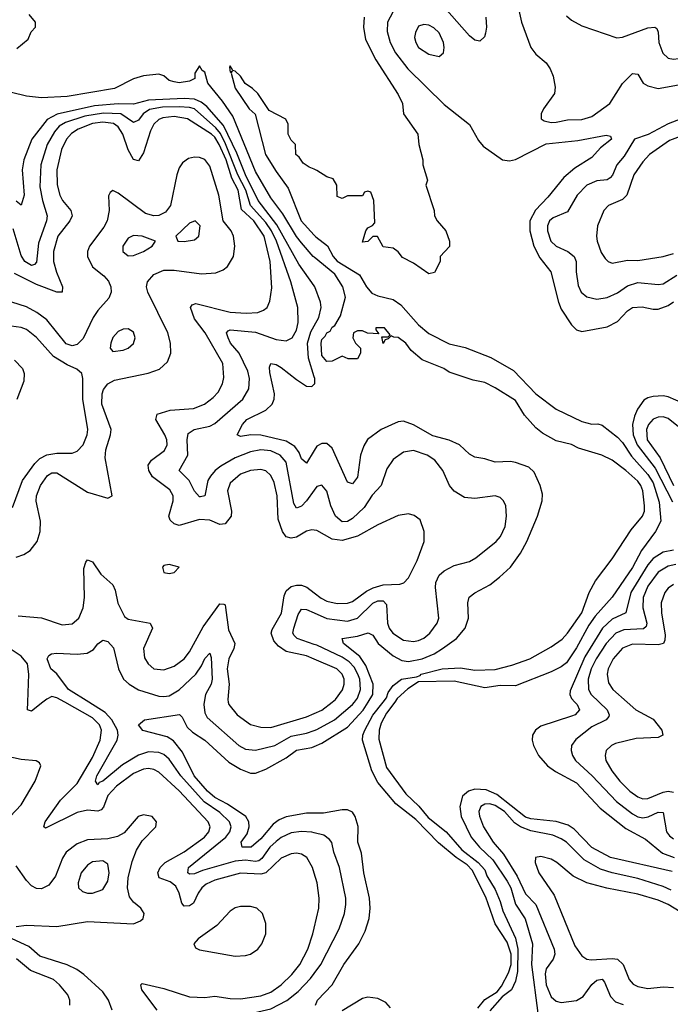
# Model space of a CAD drawing. Header units: inches. Extents: x 1843162 to 1959474, y 907081 to 1016326.
# Tile 410 of 656: x 1908844 to 1911398, y 958813 to 962680. Entities that reach past the tile are written whole.
import ezdxf

# ---------------------------------------------------------------- set-up
doc = ezdxf.new("R2010")
doc.units = ezdxf.units.IN
doc.header["$MEASUREMENT"] = 0
for name, color, linetype in [('B9905', 7, 'Continuous'), ('B9906', 7, 'Continuous'), ('B9915', 7, 'Continuous'), ('B9916', 7, 'Continuous')]:
    doc.layers.add(name, color=color, linetype=linetype)

msp = doc.modelspace()

# ---------------------------------------------------------------- linework, layer by layer
at = {"layer": 'B9905', "color": 5}
for points, elevation in [([(1908935.1, 960000), (1908890, 959964.5), (1908875.1, 959970), (1908876.2, 960000)], 480), ([(1910000, 959328.3), (1909993.2, 959350), (1909970.6, 959390), (1909950, 959402.4), (1909930, 959406), (1909910, 959403.6), (1909870, 959387.6), (1909810, 959329.7), (1909790, 959324.6), (1909710, 959328.6), (1909610, 959301.2), (1909575.6, 959284.4), (1909558.7, 959270), (1909544.2, 959250), (1909526.6, 959210), (1909510, 959199.4), (1909490, 959198.9), (1909480.9, 959210), (1909469.6, 959250), (1909456.6, 959276.6), (1909434, 959294), (1909391.4, 959310), (1909386, 959330), (1909395.5, 959350), (1909415.2, 959370), (1909490, 959412.1), (1909569.4, 959470), (1909586.4, 959490), (1909592.1, 959510), (1909584.3, 959530), (1909470, 959651.3), (1909390, 959724.5), (1909370, 959735.1), (1909350, 959738.7), (1909330, 959736.1), (1909290, 959719.6), (1909223.2, 959670), (1909190, 959632.6), (1909172.5, 959587.5), (1909163.6, 959576.4), (1909150, 959571), (1909110, 959575.6), (1909070, 959566.9), (1908944.9, 959504.9), (1908938.7, 959510), (1908944.4, 959530), (1909004.6, 959615.4), (1909070, 959680.1), (1909130, 959782.7), (1909160.1, 959850), (1909164.4, 959890), (1909156.5, 959910), (1909130, 959938.5), (1909020.6, 960000)], 480), ([(1910000, 959486.9), (1909990, 959489.5), (1909950, 959492.2), (1909910, 959486.4), (1909870, 959467.5), (1909850, 959452), (1909825.9, 959430), (1909794.7, 959385.3), (1909783.1, 959376.9), (1909770, 959373.5), (1909730, 959378.7), (1909690, 959375.7), (1909561.6, 959338.4), (1909530, 959325), (1909510, 959324.3), (1909503.4, 959330), (1909506.5, 959350), (1909653.6, 959470), (1909668.4, 959490), (1909673.8, 959510), (1909667.6, 959530), (1909630, 959566.5), (1909567.8, 959607.8), (1909475.8, 959710), (1909430, 959776), (1909410, 959793.5), (1909390, 959801.9), (1909350, 959804.9), (1909310, 959790.9), (1909247, 959753), (1909170, 959689.5), (1909156, 959684), (1909150, 959675.3), (1909141.7, 959690), (1909147, 959710), (1909226.2, 959850), (1909230.2, 959870), (1909227.5, 959890), (1909205.1, 959930), (1909179.6, 959959.6), (1909115.4, 960000)], 460), ([(1909568, 960000), (1909566.2, 959990), (1909570, 959958), (1909579.4, 959939.4), (1909704.3, 959830), (1909730, 959814.6), (1909770, 959811.4), (1909846, 959830), (1909910, 959865.5), (1909970, 959877.8), (1910000, 959888.2)], 460), ([(1909662.6, 960000), (1909664.8, 959990), (1909698, 959950), (1909750, 959911.7), (1909790, 959900.8), (1909830, 959900.7), (1909970, 959941.6), (1910000, 959954.8)], 480), ([(1910000, 959563.8), (1909970, 959564.1), (1909890, 959549.9), (1909862.2, 959537.8), (1909839, 959521), (1909790, 959463), (1909753, 959430), (1909716.9, 959430), (1909713.4, 959450), (1909736.9, 959483.1), (1909744.9, 959510), (1909743.5, 959530), (1909731.6, 959550), (1909659, 959599), (1909610, 959625.1), (1909580.8, 959650), (1909528.6, 959710), (1909483.2, 959803.2), (1909448.1, 959848.1), (1909423.1, 959863.1), (1909327.7, 959887.7), (1909309.7, 959910.3), (1909333.2, 959930), (1909470.8, 959950.8), (1909481, 959941), (1909501.2, 959901.2), (1909521.6, 959881.6), (1909570.7, 959850), (1909664.6, 959764.6), (1909710, 959735.9), (1909750, 959720.5), (1909770, 959721.3), (1909810, 959735.9), (1909890, 959781.1), (1909930, 959811.3), (1909990, 959822), (1910000, 959826)], 440), ([(1908806.7, 959550), (1908850, 959597), (1908905, 959690), (1908926.6, 959750), (1908921.3, 959761.3), (1908909, 959769), (1908850, 959774), (1908790, 959788.1)], 520), ([(1908830, 959119.3), (1908870, 959123.3), (1908990, 959119.2), (1909110, 959138.6), (1909290, 959129.4), (1909318.6, 959141.4), (1909328.4, 959150), (1909332.1, 959170), (1909319.3, 959190), (1909290, 959214.2), (1909275.2, 959235.2), (1909266.7, 959270), (1909269.6, 959310), (1909285.5, 959374.5), (1909302.1, 959417.9), (1909325.1, 959454.9), (1909378.5, 959510), (1909380.8, 959530), (1909364.2, 959550), (1909330, 959557.7), (1909308.5, 959550), (1909253.5, 959486.5), (1909228.4, 959471.6), (1909190, 959462.5), (1909110, 959458.9), (1909070, 959442.7), (1909026, 959410), (1909012.4, 959387.6), (1908984.3, 959315.7), (1908958.5, 959281.5), (1908930, 959267.2), (1908910, 959268.1), (1908890, 959278.4), (1908870, 959299.6), (1908830, 959357.2)], 520), ([(1909384, 958790), (1909323.2, 958870), (1909318.9, 958890), (1909324.9, 958895.1), (1909410, 958875.7), (1909510, 958841.9), (1909570, 958839.5), (1909610, 958845.7), (1909670, 958835.3), (1909710, 958834.2), (1909790, 958846.6), (1909830, 958860.8), (1909870.4, 958889.6), (1909911.6, 958930), (1909943.4, 958970), (1909974.6, 959030), (1909994.9, 959090), (1910000, 959112.3)], 480), ([(1909206.6, 958790), (1909192.1, 958830), (1909170, 958862.2), (1909096, 958930), (1909068.5, 958950), (1909030, 958968.2), (1908922.5, 959002.5), (1908880.1, 959040.1), (1908814.2, 959070)], 520), ([(1909040.4, 958810), (1909041, 958830), (1909033.1, 958850), (1908999.8, 958890), (1908976.5, 958910), (1908885.9, 958945.9), (1908831.4, 958991.4)], 540), ([(1910000, 958720.1), (1909990, 958719.9), (1909950, 958713.6), (1909870.1, 958689.9), (1909825.5, 958685.5), (1909732.7, 958690), (1909654.5, 958710), (1909653.6, 958713.6), (1909651.6, 958730), (1909678.4, 958750), (1909722.6, 958770), (1909830, 958795.4), (1909892, 958828), (1909936.5, 958863.5), (1909985.8, 958914.2), (1910000, 958933.9)], 460)]:
    msp.add_lwpolyline(points, dxfattribs=dict(at, elevation=elevation))
for points, elevation in [([(1909170, 959376.8), (1909130, 959372), (1909110, 959359.3), (1909085.7, 959330), (1909073.2, 959290), (1909074.9, 959270), (1909090, 959256), (1909110.2, 959250.2), (1909130, 959250.2), (1909170, 959263.5), (1909190, 959296.3), (1909195, 959330), (1909190, 959362.9)], 540), ([(1909750, 959197.2), (1909710, 959196.6), (1909690, 959191.5), (1909670, 959179.5), (1909617.6, 959122.4), (1909544, 959070), (1909527, 959050), (1909534.4, 959034.4), (1909550, 959026.8), (1909690, 959001.9), (1909730, 959004.2), (1909750, 959010.2), (1909778.4, 959030), (1909794.6, 959050), (1909810.6, 959090), (1909810.5, 959130.5), (1909797.2, 959170), (1909774.3, 959190)], 520)]:
    msp.add_lwpolyline(points, close=True, dxfattribs=dict(at, elevation=elevation))
at = {"layer": 'B9906', "color": 5}
for points, elevation in [([(1908832.9, 962567.1), (1908876.5, 962603.5), (1908888.4, 962631.6), (1908906, 962650), (1908906, 962670), (1908880.4, 962700.4)], 420), ([(1910000, 961746.9), (1909996.2, 961750), (1909950, 961803.9), (1909930, 961828.7), (1909877.4, 961917.4), (1909830, 961979.8), (1909770, 962083.1), (1909680.3, 962300.3), (1909639.5, 962359.5), (1909582.7, 962430), (1909570, 962473.2), (1909560.1, 962480.1), (1909550, 962498), (1909531.3, 962470), (1909530.8, 962449.2), (1909510, 962438), (1909470, 962432.3), (1909450, 962435.1), (1909430, 962441.2), (1909410, 962459), (1909390, 962465.2), (1909330, 962459.6), (1909290, 962447.8), (1909216.3, 962410), (1909030, 962378), (1908930, 962373.2), (1908870, 962379), (1908746, 962410)], 420), ([(1910000, 962092.1), (1909980.2, 962100.2), (1909956.4, 962116.4), (1909940.4, 962140.4), (1909928, 962150), (1909926, 962190), (1909910, 962206), (1909898, 962230), (1909898, 962270), (1909888.4, 962288.4), (1909823.1, 962323.1), (1909778, 962390), (1909758, 962410), (1909729.2, 962429.2), (1909710, 962458), (1909690, 962478), (1909680.4, 962480.4), (1909670, 962498), (1909667.1, 962492.9), (1909670, 962474), (1909678, 962478), (1909674, 962470), (1909690, 962411.3), (1909744.9, 962330), (1909768.4, 962308.4), (1909809, 962150), (1909850, 962083.8), (1909898.2, 962018.2), (1909948.9, 961890), (1910000, 961833.8)], 420), ([(1910000, 961634.2), (1909940.1, 961720.1), (1909853.5, 961873.5), (1909779.5, 961970), (1909729.7, 962070), (1909695.9, 962155.9), (1909644, 962264), (1909578.2, 962338.2), (1909556.4, 962356.4), (1909530, 962367.1), (1909490, 962370), (1909350, 962363.1), (1909290, 962347.6), (1909230, 962349.4), (1909138.1, 962341.9), (1908991.5, 962308.5), (1908951.8, 962288.2), (1908891.5, 962210), (1908860.6, 962130), (1908853, 962090), (1908861.9, 961990), (1908850, 961951.3), (1908830, 961966.4)], 440), ([(1910000, 960832.3), (1909970, 960790.5), (1909950, 960769.9), (1909930, 960761.1), (1909920.4, 960780.4), (1909890, 960941.8), (1909866.1, 960970), (1909830, 960987.2), (1909790, 960990.5), (1909750, 960982.1), (1909690, 960959.2), (1909634, 960926), (1909610.6, 960909.4), (1909592.5, 960887.5), (1909582.1, 960870), (1909570.1, 960810), (1909553.9, 960806.1), (1909550, 960805.6), (1909530, 960827.8), (1909509.6, 960869.6), (1909470, 960909.8), (1909503.5, 960970), (1909501.7, 961030), (1909505.8, 961054.2), (1909529.2, 961070.8), (1909590, 961083.4), (1909610, 961094.2), (1909719.6, 961190), (1909742.9, 961230), (1909746.4, 961270), (1909740, 961300), (1909706, 961370), (1909671.9, 961410), (1909661.6, 961430), (1909655.9, 961450), (1909661.7, 961458.3), (1909670, 961461.2), (1909770, 961452.2), (1909850, 961423.8), (1909890, 961418.6), (1909913.7, 961430), (1909930, 961461.1), (1909937.1, 961490), (1909935.8, 961550), (1909907.7, 961650), (1909851.8, 961810), (1909832.6, 961850), (1909810, 961883.3), (1909750, 961950), (1909732, 962010), (1909700.4, 962070), (1909652.2, 962192.2), (1909632.2, 962232.2), (1909614.4, 962254.4), (1909530, 962329), (1909510, 962335), (1909470, 962337.4), (1909404, 962336), (1909353.3, 962326.7), (1909328.2, 962310), (1909310, 962285.7), (1909290, 962276.4), (1909241.4, 962310), (1909173.2, 962313.2), (1909099.5, 962300.5), (1909024, 962276), (1908998.8, 962261.2), (1908980.3, 962239.7), (1908951.1, 962190), (1908926.9, 962110), (1908923.3, 962023.3), (1908932.8, 961970), (1908951.1, 961910), (1908949.1, 961890), (1908917.7, 961802.3), (1908910, 961728), (1908901.7, 961718.3), (1908890, 961713.9), (1908864.3, 961730), (1908850, 961754), (1908817.9, 961857.9)], 460), ([(1910000, 960675), (1909990, 960676.1), (1909970, 960671.2), (1909930, 960648.1), (1909910, 960643.5), (1909890, 960649.5), (1909875.3, 960670), (1909858.5, 960718.5), (1909854.8, 960810), (1909842.6, 960862.6), (1909829.9, 960890), (1909810, 960907.5), (1909790, 960913.1), (1909750, 960909.5), (1909710, 960894.6), (1909670, 960859.8), (1909659.1, 960830), (1909675.9, 960750), (1909674.6, 960730), (1909650, 960699.9), (1909630, 960697.6), (1909590, 960714.1), (1909550, 960717.2), (1909470, 960693), (1909450, 960699.7), (1909434.7, 960714.7), (1909429, 960730), (1909446.6, 960790), (1909446.6, 960810), (1909433.6, 960833.6), (1909364.7, 960884.7), (1909350.4, 960910), (1909347.5, 960930), (1909361, 960950), (1909412.3, 960987.7), (1909422.6, 961010), (1909421.4, 961030), (1909414, 961050), (1909377.7, 961110), (1909384.1, 961130), (1909434, 961146), (1909526.7, 961153.3), (1909569.8, 961170), (1909603.7, 961196.3), (1909622.4, 961217.6), (1909640.2, 961250), (1909645.3, 961274.7), (1909641.5, 961330), (1909571.7, 961450), (1909530, 961504.5), (1909514.6, 961550), (1909520.7, 961559.3), (1909534.7, 961565.3), (1909670, 961531.7), (1909732.7, 961527.3), (1909778.4, 961530), (1909801.2, 961538.8), (1909815.2, 961550), (1909826, 961574), (1909833.4, 961626.6), (1909826.9, 961730), (1909803.4, 961830), (1909763.5, 961890), (1909714.7, 961934.7), (1909701.8, 962010), (1909677.1, 962057.1), (1909654, 962130), (1909627.4, 962190), (1909610, 962218.1), (1909596.8, 962230), (1909502.6, 962290), (1909450, 962299.7), (1909405.5, 962294.5), (1909390, 962288.1), (1909370, 962269.2), (1909357.3, 962242.7), (1909330, 962157.1), (1909310, 962125), (1909290, 962131.1), (1909270, 962169), (1909248.3, 962230), (1909230, 962258.3), (1909211.4, 962271.4), (1909170, 962276.9), (1909130, 962272.1), (1909073.3, 962250), (1909046.9, 962233.1), (1909027.2, 962210), (1909007.5, 962170), (1908990.1, 962090), (1908991, 962031), (1909001.4, 961990), (1909011.8, 961970), (1909044.1, 961930), (1909049.6, 961910), (1909040.8, 961890), (1908993.4, 961830), (1908976.3, 961770), (1908976.8, 961730), (1908987.7, 961687.7), (1909011.9, 961630), (1909010.9, 961610), (1908990, 961609.6), (1908910, 961639.4), (1908823.4, 961683.4)], 480), ([(1908830, 960568.7), (1908860, 960580), (1908884.6, 960595.4), (1908912.6, 960630), (1908923.9, 960670), (1908925.5, 960710), (1908909, 960789), (1908910.3, 960810), (1908925.6, 960850), (1908952.8, 960890), (1908970, 960900.1), (1908990, 960900.5), (1909110, 960824.2), (1909190, 960800.2), (1909207.3, 960810), (1909179.5, 960959.5), (1909181.5, 960990), (1909200.9, 961050), (1909202.5, 961070), (1909166.8, 961170), (1909168, 961210), (1909173.2, 961226.8), (1909190, 961250.1), (1909216.1, 961263.9), (1909348.7, 961291.3), (1909392.3, 961307.7), (1909424.1, 961335.9), (1909436.9, 961370), (1909435.6, 961410), (1909425.5, 961450), (1909346.7, 961610), (1909341.7, 961630), (1909344.9, 961650), (1909370, 961678.5), (1909410, 961695.9), (1909450, 961695.5), (1909558, 961682), (1909614.3, 961685.7), (1909642.5, 961697.5), (1909659.1, 961710), (1909682.9, 961750), (1909688.2, 961790), (1909683, 961830), (1909673.5, 961850), (1909642.9, 961890), (1909626.1, 961990), (1909590, 962105), (1909570, 962130.4), (1909550, 962138.8), (1909530, 962139.6), (1909505.9, 962134.1), (1909482.7, 962117.3), (1909470, 962098.5), (1909460.1, 962070), (1909435.5, 961950), (1909416.6, 961923.4), (1909390, 961910.3), (1909370, 961908.8), (1909338, 961918), (1909230, 961999.1), (1909210, 962008.4), (1909198.5, 962001.5), (1909192.2, 961987.8), (1909195, 961930), (1909187.7, 961890), (1909174.5, 961865.5), (1909117.4, 961790), (1909110.6, 961770), (1909110.1, 961750), (1909129.2, 961709.2), (1909174, 961674), (1909192.8, 961652.8), (1909201.5, 961630), (1909202.6, 961610), (1909193.9, 961586.1), (1909150, 961537.8), (1909131.9, 961510), (1909092.4, 961427.6), (1909070, 961404.5), (1909050, 961398.7), (1909026.6, 961406.6), (1908950, 961501.1), (1908911.6, 961530), (1908870, 961551.8), (1908812.8, 961570)], 520), ([(1908815.8, 960764.2), (1908854.5, 960870), (1908902.8, 960937.2), (1908923.5, 960956.5), (1908950, 960971.4), (1908990, 960977.2), (1909050, 960977.3), (1909070, 960984.7), (1909092.4, 961010), (1909108.2, 961050), (1909110.9, 961070), (1909091.1, 961190), (1909091.2, 961271.2), (1909087.4, 961290), (1909067.5, 961307.5), (1909030, 961323.8), (1908977.1, 961357.1), (1908910, 961431.9), (1908870, 961462.7), (1908850, 961471.1), (1908810, 961476.1)], 540), ([(1910000, 961277.1), (1909977.6, 961350), (1909973.7, 961410), (1909986.2, 961453.8), (1910000, 961477.7)], 440), ([(1908823, 961343), (1908854.2, 961310), (1908861.1, 961290), (1908860.4, 961259.6), (1908832.2, 961187.8)], 540), ([(1910000, 960987.8), (1909970, 960937.7), (1909950, 960955.3), (1909940.6, 960980.6), (1909924, 961004), (1909890, 961024.9), (1909790, 961048.7), (1909750.7, 961049.3), (1909710, 961043.2), (1909697.4, 961050), (1909718.4, 961090), (1909735.4, 961110), (1909810, 961146.5), (1909834.4, 961170), (1909842.5, 961190), (1909844, 961210), (1909826.1, 961293.9), (1909825, 961315), (1909829.9, 961330.1), (1909850, 961325.5), (1909870, 961314.2), (1909930, 961266.1), (1909970, 961240.9), (1909990, 961239.4), (1910000, 961248)], 440), ([(1908838.3, 960338.3), (1908930, 960331.3), (1909010, 960303.7), (1909050, 960307.3), (1909076.5, 960330), (1909092.7, 960370), (1909098.5, 960410), (1909096, 960524), (1909103.1, 960550), (1909110, 960559), (1909130, 960550.2), (1909162.5, 960502.5), (1909210, 960460.2), (1909218.8, 960438.8), (1909228.7, 960388.7), (1909255.6, 960335.6), (1909270, 960325.1), (1909356.1, 960310), (1909365.7, 960290), (1909329.5, 960210), (1909334, 960174), (1909347.5, 960150), (1909370, 960131), (1909410, 960127.1), (1909450, 960141.1), (1909490, 960169.5), (1909510, 960197.4), (1909564, 960296), (1909630, 960385.5), (1909644.9, 960384.9), (1909650, 960382), (1909651.9, 960371.9), (1909663.5, 960283.5), (1909688.1, 960230), (1909684.2, 960210), (1909665.1, 960170), (1909658, 960130), (1909665.8, 960070), (1909660.4, 960010), (1909662.6, 960000)], 480), ([(1910000, 960168.2), (1909970, 960181), (1909890, 960198.6), (1909859.3, 960219.3), (1909840.9, 960240.9), (1909830.7, 960270), (1909834.5, 960285.5), (1909871.4, 960348.6), (1909882.6, 960417.4), (1909890, 960437.2), (1909910, 960453.7), (1909930, 960459.6), (1909950, 960458.7), (1909970.7, 960450.7), (1910000, 960428.5)], 480), ([(1910000, 960226.7), (1909932.7, 960250), (1909921.4, 960261.4), (1909916.2, 960270), (1909919.7, 960290), (1909936.5, 960343.5), (1909950, 960365.4), (1909970, 960363.1), (1910000, 960349.9)], 460), ([(1909115.4, 960000), (1909035.9, 960050), (1908990, 960110.7), (1908966.2, 960130), (1908952.3, 960170), (1908957.7, 960182.3), (1908969.3, 960190), (1908987.8, 960192.2), (1909070, 960188.1), (1909108.2, 960191.8), (1909133, 960207), (1909150, 960228.7), (1909170, 960243.7), (1909190, 960237.4), (1909212.4, 960212.4), (1909231.1, 960131.1), (1909251.6, 960090), (1909274.2, 960070), (1909310, 960048.2), (1909390, 960023.7), (1909410, 960021.9), (1909430, 960024.8), (1909470, 960047.5), (1909534.8, 960110), (1909557.8, 960142.2), (1909570, 960171.1), (1909590, 960191.6), (1909595.4, 960175.4), (1909599.6, 960090), (1909595.5, 960070), (1909573.4, 960030), (1909568, 960000)], 460), ([(1908876.2, 960000), (1908880.1, 960110), (1908874.1, 960150), (1908850, 960180.1), (1908810, 960206.5)], 480), ([(1909020.6, 960000), (1908990, 960017.2), (1908970, 960021.7), (1908950, 960011.8), (1908935.1, 960000)], 480)]:
    msp.add_lwpolyline(points, dxfattribs=dict(at, elevation=elevation))
for points, elevation in [([(1909533.2, 961890), (1909510, 961880.5), (1909457.3, 961830), (1909464.7, 961810), (1909490, 961808.9), (1909530, 961814.9), (1909547, 961830), (1909551.9, 961870)], 540), ([(1909290, 961831.8), (1909270, 961821.3), (1909249.1, 961790), (1909249.3, 961769.3), (1909270, 961752.4), (1909290, 961753.4), (1909330, 961769.2), (1909363.7, 961790), (1909377.2, 961810), (1909324, 961830)], 540), ([(1909270, 961465.1), (1909250, 961464.2), (1909230, 961454.7), (1909210, 961431.6), (1909201.7, 961410), (1909199.3, 961390), (1909210, 961376.3), (1909250, 961382), (1909270, 961390.4), (1909290, 961408.7), (1909297.4, 961430), (1909290, 961452)], 540), ([(1909430, 960540.5), (1909410, 960536.2), (1909404.4, 960530), (1909410, 960509), (1909430, 960505.5), (1909450, 960509.1), (1909469.2, 960530)], 520)]:
    msp.add_lwpolyline(points, close=True, dxfattribs=dict(at, elevation=elevation))
at = {"layer": 'B9915', "color": 5}
for points, elevation in [([(1910000, 959826), (1910030, 959838.1), (1910130, 959900.9), (1910192.3, 959967.7), (1910212.1, 960000)], 440), ([(1910000, 959888.2), (1910010, 959891.7), (1910079.4, 959930), (1910150.3, 959990), (1910157.9, 960000)], 460), ([(1910000, 959954.8), (1910030, 959968), (1910070.7, 960000)], 480), ([(1910642, 958798), (1910670, 958831.5), (1910717.6, 958862.4), (1910735.8, 958884.2), (1910763, 958937), (1910772.8, 958970), (1910773.7, 959010), (1910756.9, 959056.9), (1910710, 959129.4), (1910673.4, 959233.4), (1910620.3, 959340.3), (1910600.9, 959360.9), (1910556.9, 959390), (1910487.3, 959447.3), (1910399.4, 959539.4), (1910320.8, 959600.8), (1910250, 959684.7), (1910226.4, 959730), (1910189.8, 959849.8), (1910191.1, 959870), (1910199, 959890), (1910230, 959949), (1910270, 960000)], 420), ([(1910315.9, 960000), (1910283.7, 959956.3), (1910263.2, 959916.8), (1910255, 959890), (1910253.7, 959853.7), (1910283.5, 959743.5), (1910359.6, 959639.6), (1910410.7, 959590.7), (1910447.3, 959547.3), (1910518, 959490), (1910580, 959420), (1910643.6, 959370), (1910670, 959340.8), (1910678.1, 959318.1), (1910710, 959263.7), (1910730, 959217.1), (1910740.1, 959180.1), (1910790, 959073.4), (1910799, 959030), (1910797.8, 958942.2), (1910790, 958904), (1910774, 958870), (1910738, 958842), (1910690, 958788)], 420), ([(1911023.2, 960000), (1911032.8, 959990), (1911041.4, 959970), (1911023.8, 959950), (1911010, 959944), (1910890, 959905.8), (1910868.3, 959890), (1910857.1, 959870), (1910855.2, 959850), (1910860.2, 959830), (1910880.1, 959790), (1910915.7, 959750), (1910946.8, 959726.8), (1911030, 959683.1), (1911123, 959583), (1911223.3, 959503.3), (1911301, 959461), (1911366.6, 959406.6), (1911412.4, 959390)], 440), ([(1911118.7, 960000), (1911149.6, 959970), (1911158.1, 959950), (1911156.2, 959943.8), (1911145.8, 959930), (1911090, 959902.5), (1911026.8, 959853.2), (1911010.1, 959830), (1911008.1, 959810), (1911013.3, 959790), (1911025.6, 959770), (1911090.8, 959710.8), (1911186.3, 959610), (1911250, 959561.1), (1911270, 959549.4), (1911290, 959545.6), (1911310.4, 959549.6), (1911350, 959568.1), (1911370, 959566.9), (1911383, 959490), (1911394.4, 959474.4), (1911410, 959462.9)], 460), ([(1911228.4, 960000), (1911262.4, 959970), (1911330, 959933.3), (1911364.1, 959890), (1911369.1, 959870), (1911350, 959861.4), (1911263.4, 959856.6), (1911182.3, 959837.7), (1911166.9, 959830), (1911146.2, 959810), (1911141.7, 959790), (1911145.2, 959770), (1911168.2, 959730), (1911199.6, 959690), (1911238.4, 959650), (1911270, 959628), (1911290, 959620.5), (1911310, 959621.3), (1911370, 959645.9), (1911390, 959649.8), (1911410, 959645.8)], 480), ([(1911404.9, 959335.1), (1911163.5, 959390), (1911090, 959428.4), (1911020.4, 959500.4), (1910996.4, 959516.4), (1910950.4, 959530.4), (1910850, 959542), (1910830, 959548.4), (1910717.4, 959637.4), (1910674.9, 959654.9), (1910630, 959657.8), (1910605.7, 959650), (1910582.2, 959630), (1910571, 959590), (1910576.6, 959550), (1910616.5, 959470), (1910648.3, 959430), (1910700.7, 959380.7), (1910757.1, 959297.1), (1910771.3, 959270), (1910790, 959206), (1910828.6, 959148.6), (1910857.2, 959050), (1910852.5, 958970), (1910878.2, 958778.2)], 440), ([(1910005.3, 958810), (1910012.4, 958830), (1910070.7, 958889.3), (1910115.6, 958970), (1910175.5, 959050), (1910200.3, 959099.7), (1910216, 959150), (1910219.9, 959190), (1910217.1, 959230), (1910194.4, 959330), (1910186, 959406), (1910171.1, 959450), (1910171.9, 959511.9), (1910161, 959550), (1910150, 959567.4), (1910130, 959576.5), (1910110, 959576.2), (1910036.6, 959563.4), (1910000, 959563.8)], 440), ([(1911401.7, 959261.7), (1911370, 959276.3), (1911270, 959307.3), (1911169.2, 959329.2), (1911123.6, 959343.6), (1911060.1, 959380.1), (1910990, 959449.9), (1910970, 959463.3), (1910936.9, 959476.9), (1910850, 959494.9), (1910810, 959510), (1910785.6, 959525.6), (1910746.4, 959570), (1910710, 959594.4), (1910690, 959600.3), (1910670, 959599.2), (1910654.3, 959590), (1910646.4, 959570), (1910648.2, 959551.8), (1910664.4, 959510), (1910702.4, 959450), (1910742.5, 959402.5), (1910796.9, 959316.9), (1910830, 959247.4), (1910870, 959205.3), (1910941.3, 959030), (1910944.4, 959010), (1910938.3, 958990), (1910910, 958952.8), (1910906.8, 958933.2), (1910910.6, 958890), (1910930, 958842.6), (1910950, 958825), (1910970, 958819.8), (1911030, 958827.9), (1911055.6, 958844.4), (1911090, 958891.2), (1911110, 958907.3), (1911130, 958911.7), (1911140, 958900), (1911163.7, 958843.7), (1911183.1, 958823.1), (1911212.7, 958812.7)], 460), ([(1910000, 958933.9), (1910026.2, 958970), (1910097.8, 959110), (1910119.4, 959170), (1910124.7, 959204.7), (1910123.9, 959230), (1910099.2, 959350), (1910076.9, 959410), (1910068.5, 959448.5), (1910060.5, 959460.5), (1910037.4, 959477.4), (1910000, 959486.9)], 460), ([(1911490, 959143.3), (1911390, 959204.5), (1911350, 959222.3), (1911270, 959245.4), (1911148.7, 959268.7), (1911069.9, 959289.9), (1911016.5, 959316.5), (1910952.9, 959370), (1910930, 959383.5), (1910890, 959394), (1910868.4, 959390), (1910866.7, 959370), (1910882.3, 959330), (1910941.8, 959241.8), (1911023.2, 959043.2), (1911050, 959003.2), (1911070, 958990.9), (1911087.5, 958987.5), (1911170, 958993.5), (1911190.9, 958990), (1911213.2, 958970), (1911236.1, 958910), (1911252.5, 958892.5), (1911270, 958882.9), (1911310, 958875.3), (1911370, 958881.4), (1911410, 958878.8)], 480), ([(1910000, 959112.3), (1910017.7, 959190), (1910019.4, 959230), (1910011.9, 959290), (1910000, 959328.3)], 480), ([(1910299.1, 958799.1), (1910280.8, 958820.8), (1910250, 958836.4), (1910210, 958840.5), (1910190, 958835.6), (1910110, 958787.9)], 440)]:
    msp.add_lwpolyline(points, dxfattribs=dict(at, elevation=elevation))
at = {"layer": 'B9916', "color": 5}
for points, elevation in [([(1910370, 962825.1), (1910287.7, 962670), (1910286.8, 962633.2), (1910298.5, 962590), (1910319.4, 962550), (1910367.3, 962487.3), (1910510, 962347.1), (1910610, 962267.9), (1910645, 962205), (1910663.4, 962183.4), (1910739.5, 962130), (1910766, 962126), (1910790, 962131.3), (1910910, 962191.9), (1911035.2, 962204.8), (1911146, 962226), (1911162.8, 962222.8), (1911166.4, 962210), (1911123.2, 962176.8), (1911090, 962138), (1911023.3, 962096.7), (1910979.4, 962060.6), (1910917.2, 961982.8), (1910868.7, 961931.3), (1910846.2, 961890), (1910846.4, 961850), (1910861.7, 961790), (1910885.1, 961745.1), (1910928.3, 961690), (1910958.6, 961570), (1910970, 961542.7), (1911010, 961481.2), (1911030, 961461.5), (1911050, 961455.5), (1911150, 961473.6), (1911190, 961494.9), (1911230, 961536.6), (1911250, 961549.6), (1911287.3, 961552.7), (1911330, 961542.5), (1911350, 961542.4), (1911390, 961556.8), (1911410, 961572)], 440), ([(1910791.2, 962771.2), (1910814.2, 962670), (1910850, 962570.4), (1910870, 962544.2), (1910910, 962510.4), (1910926.4, 962486.4), (1910937.6, 962457.6), (1910945.5, 962414.5), (1910942.6, 962390), (1910899.6, 962330), (1910890.3, 962310), (1910890.5, 962290), (1910902.6, 962282.6), (1910930, 962275.8), (1910950, 962276.9), (1910993.7, 962286.3), (1911050, 962287.7), (1911090, 962299.8), (1911161, 962350), (1911210, 962429.4), (1911250, 962468.4), (1911270, 962465.7), (1911291.7, 962430), (1911310, 962420.5), (1911350, 962410.1), (1911430, 962423.9)], 460), ([(1910673.2, 962690), (1910676.3, 962650), (1910672.8, 962627.2), (1910667.8, 962612.2), (1910650, 962595.6), (1910630, 962599.1), (1910610, 962615.8), (1910510, 962728.4)], 440), ([(1910990, 962694.3), (1911010, 962677.3), (1911050, 962655.2), (1911188.1, 962608.1), (1911210, 962611.3), (1911310, 962647.5), (1911337.3, 962650), (1911345.1, 962645.1), (1911350, 962631), (1911352.3, 962590), (1911368.6, 962548.6), (1911389.1, 962529.1), (1911410, 962524.3), (1911450, 962529.6), (1911590, 962582.5), (1911650, 962585.8), (1911670, 962596.6), (1911710.5, 962629.5), (1911768.9, 962711.1)], 480), ([(1910196.3, 962690), (1910193, 962650), (1910201.4, 962601.4), (1910241.8, 962521.8), (1910330, 962386), (1910346, 962350), (1910351, 962310), (1910406.8, 962230), (1910410.8, 962190), (1910426, 962130), (1910426, 962110), (1910444.7, 962050), (1910438, 962030), (1910471.3, 961930), (1910472, 961910), (1910482, 961890), (1910516, 961850), (1910531.3, 961810), (1910531.6, 961788.4), (1910494, 961750), (1910494, 961730), (1910472.7, 961687.3), (1910450, 961682), (1910390, 961724), (1910346, 961746), (1910330, 961768), (1910310, 961782), (1910270, 961788), (1910248, 961828), (1910230, 961828.7), (1910210, 961808.7), (1910190, 961806), (1910202, 961850), (1910210, 961862), (1910228.7, 961871.3), (1910238, 961882), (1910234, 961970), (1910222, 962002), (1910210, 962006), (1910198, 962002), (1910190, 961988), (1910130, 961988), (1910110, 961978), (1910090, 961986), (1910088.7, 962030), (1910074.6, 962054.6), (1910050, 962062), (1910010, 962088), (1910000, 962092.1)], 420), ([(1911491.4, 962310), (1911390, 962270.2), (1911310.9, 962229.1), (1911257.5, 962210), (1911216.1, 962143.9), (1911187.9, 962110), (1911170.7, 962069.3), (1911161.4, 962058.6), (1911150, 962051), (1911110, 962046.3), (1911069.5, 962030.5), (1911031.8, 961990), (1910994.8, 961925.2), (1910938, 961902), (1910923.8, 961890), (1910916.3, 961870), (1910915.4, 961850), (1910928.6, 961810), (1910950.1, 961790.1), (1910995.4, 961770), (1911020.7, 961750), (1911028.1, 961730), (1911027.7, 961690), (1911036.3, 961636.3), (1911048.5, 961610), (1911070, 961592), (1911110, 961582), (1911150, 961588.7), (1911190, 961607.4), (1911230, 961635.2), (1911270, 961648.1), (1911350, 961640.1), (1911370, 961643), (1911423.6, 961676.4)], 460), ([(1911554.8, 962265.2), (1911394.3, 962205.7), (1911316.6, 962150), (1911290, 962121), (1911254.6, 962070), (1911227.7, 961990), (1911210, 961974.2), (1911155.5, 961950), (1911136.3, 961930), (1911111.6, 961870), (1911107.8, 961830), (1911110.1, 961810), (1911126.1, 961766.1), (1911141.5, 961741.5), (1911154.4, 961730), (1911170, 961723.8), (1911230, 961735.3), (1911270, 961733.7), (1911370, 961750.1), (1911410, 961760.9)], 480), ([(1910000, 961833.8), (1910006.5, 961826.5), (1910051.5, 961791.5), (1910074.6, 961750), (1910090, 961732), (1910178.3, 961678.3), (1910205.2, 961630), (1910226.2, 961606.2), (1910250, 961595.8), (1910310, 961580.9), (1910340.2, 961560.2), (1910410, 961481.1), (1910450, 961447.9), (1910530, 961406.9), (1910592.8, 961392.8), (1910693, 961353), (1910782.2, 961302.2), (1910870.3, 961210), (1910950, 961150.2), (1911050, 961102.2), (1911090, 961091.2), (1911112.8, 961092.8), (1911130, 961087.2), (1911190, 961040.2), (1911210, 961019), (1911245, 960965), (1911310, 960893), (1911330, 960861), (1911354.4, 960785.6), (1911360.3, 960710), (1911339.1, 960670), (1911284.9, 960595.1), (1911250, 960528.6), (1911170, 960412.4), (1911103.1, 960336.9), (1911078.4, 960301.6), (1911030, 960213.1), (1910990, 960153.7), (1910970, 960138.3), (1910930, 960118.3), (1910790, 960063.9), (1910730, 960065.3), (1910670, 960056), (1910550, 960081.7), (1910410, 960078.9), (1910367.7, 960052.3), (1910326.1, 960013.9), (1910315.9, 960000)], 420), ([(1910270, 960000), (1910283.2, 960016.8), (1910290, 960037.7), (1910310, 960064.9), (1910343, 960090), (1910401, 960099), (1910415.8, 960104.2), (1910419.6, 960110), (1910502, 960130), (1910573.8, 960133.8), (1910630, 960125.5), (1910710, 960128), (1910775.2, 960144.8), (1910847, 960170), (1910930, 960217.3), (1910972.9, 960247.1), (1910994, 960270), (1911050, 960350.7), (1911079.1, 960430), (1911104.5, 960475.5), (1911170, 960562.4), (1911243.8, 960676.2), (1911288.7, 960730), (1911296.8, 960750), (1911296.1, 960770), (1911289.8, 960829.8), (1911282.3, 960850), (1911270, 960867.8), (1911223.6, 960910), (1911169.3, 960950), (1911129, 960970), (1911037.2, 960997.2), (1911010, 961011.6), (1910950, 961026), (1910896.6, 961056.6), (1910870, 961077), (1910826.1, 961126.1), (1910790, 961184.7), (1910710, 961233.7), (1910670, 961254.8), (1910624, 961264), (1910530, 961295.6), (1910508.7, 961310), (1910423.3, 961343.3), (1910380.5, 961380.5), (1910359.5, 961410), (1910330, 961431.6), (1910312.5, 961432.5), (1910302, 961438), (1910290, 961426), (1910278, 961422), (1910270, 961408), (1910266, 961434), (1910290, 961434), (1910298, 961442), (1910275.3, 961470), (1910242, 961470), (1910242, 961462), (1910254, 961446), (1910208.9, 961448.9), (1910190, 961458), (1910170, 961458), (1910154, 961450), (1910152, 961430), (1910162, 961410), (1910182, 961390), (1910182, 961370), (1910170, 961348), (1910132.7, 961347.3), (1910110, 961358), (1910070, 961339), (1910050, 961338), (1910030, 961360.7), (1910026.7, 961410), (1910030, 961423.8), (1910043.5, 961436.5), (1910050, 961450.2), (1910063, 961457), (1910070, 961471.6), (1910080.8, 961479.2), (1910102.7, 961517.3), (1910122.6, 961590), (1910112.4, 961630), (1910080.9, 961680.9), (1910000, 961746.9)], 420), ([(1910000, 961477.7), (1910018.6, 961510), (1910027.2, 961550), (1910024.4, 961570), (1910002.9, 961630), (1910000, 961634.2)], 440), ([(1910000, 961248), (1910002.3, 961250), (1910002.2, 961270), (1910000, 961277.1)], 440), ([(1911450, 961172.9), (1911390, 961199), (1911370, 961202.5), (1911330, 961199.6), (1911310, 961195.2), (1911294.4, 961185.6), (1911269.4, 961150.6), (1911257.1, 961122.9), (1911249.8, 961090), (1911252.3, 961050), (1911267.3, 961010), (1911338.5, 960918.5), (1911405.9, 960785.9)], 440), ([(1911430, 961080.2), (1911390, 961113.7), (1911370, 961120.6), (1911350, 961119.1), (1911330, 961110.4), (1911311.9, 961090), (1911304, 961070), (1911306.9, 961030), (1911358.5, 960958.5), (1911410.1, 960850)], 460), ([(1910212.1, 960000), (1910230.6, 960030), (1910230.9, 960070.9), (1910203.2, 960143.2), (1910178.8, 960178.8), (1910114.3, 960230), (1910109.7, 960250), (1910170, 960258.5), (1910212, 960272), (1910230, 960262.5), (1910251.5, 960230), (1910310, 960181.1), (1910343.5, 960163.5), (1910370, 960159), (1910423.9, 960170), (1910471.2, 960190), (1910503.4, 960210), (1910558.5, 960250), (1910592.2, 960290), (1910605.9, 960330), (1910603.2, 960390), (1910608.3, 960411.7), (1910630.8, 960429.2), (1910690, 960460.4), (1910727.4, 960490), (1910769.9, 960530.1), (1910810, 960584.3), (1910834.3, 960630), (1910876.9, 960730), (1910894.2, 960790), (1910896.2, 960816.2), (1910887.6, 960850), (1910863.3, 960903.3), (1910842.6, 960922.6), (1910790, 960941), (1910770, 960944.3), (1910710, 960942.1), (1910670, 960955.5), (1910630, 960961.7), (1910610, 960973.8), (1910570, 961010.8), (1910529.1, 961029.1), (1910465.1, 961045.1), (1910390, 961089.1), (1910350, 961102.8), (1910330, 961100.8), (1910262.3, 961070), (1910209.1, 961030.9), (1910194.2, 961005.8), (1910181.1, 960970), (1910170, 960883), (1910150, 960857.4), (1910130, 960863.8), (1910070, 960997.2), (1910050, 961015.6), (1910030, 961015.6), (1910010, 961004.5), (1910000, 960987.8)], 440), ([(1910000, 960349.9), (1910050, 960327.8), (1910130, 960318), (1910170, 960330.1), (1910230, 960388.5), (1910250, 960397.5), (1910270, 960397), (1910283.3, 960383.3), (1910287.8, 960310), (1910294.5, 960290), (1910308.2, 960270), (1910350, 960242.7), (1910390, 960237.5), (1910410, 960241.7), (1910430, 960250.6), (1910453.9, 960270), (1910482.1, 960310), (1910488.6, 960330), (1910475.5, 960450), (1910477.1, 960470), (1910490, 960497.7), (1910510, 960514.8), (1910550, 960536.6), (1910610, 960552.5), (1910634.2, 960565.8), (1910714, 960630), (1910731.2, 960650), (1910749.1, 960690), (1910755.2, 960730), (1910752.8, 960770), (1910743.5, 960790), (1910730, 960803.5), (1910709.7, 960809.7), (1910630, 960799.2), (1910590, 960803.1), (1910550, 960828.7), (1910530.8, 960850), (1910504.6, 960910), (1910473.8, 960950), (1910444, 960970), (1910390, 960987.3), (1910350, 960981.2), (1910310, 960952.9), (1910284.7, 960915.3), (1910262.2, 960850), (1910227.7, 960812.3), (1910195.8, 960764.2), (1910150, 960720.6), (1910130, 960709.1), (1910110, 960707.2), (1910084, 960730), (1910065.6, 960770), (1910050, 960827.8), (1910030, 960851.8), (1910010, 960846.2), (1910000, 960832.3)], 460), ([(1910000, 960428.5), (1910027.5, 960407.5), (1910050, 960396.6), (1910090, 960387.1), (1910130, 960387.8), (1910150, 960394.8), (1910205.1, 960434.9), (1910231.3, 960448.7), (1910270, 960460.2), (1910336.7, 960463.3), (1910352.1, 960467.9), (1910370, 960487.6), (1910404.2, 960555.8), (1910431.5, 960630), (1910431.8, 960670), (1910415.4, 960715.4), (1910392.8, 960732.8), (1910370, 960738.9), (1910330, 960733.2), (1910250, 960695.8), (1910170, 960651.1), (1910110, 960635.1), (1910070, 960639.4), (1910010, 960673.9), (1910000, 960675)], 480), ([(1911410, 960596), (1911370, 960588.5), (1911330, 960563.4), (1911310, 960539.2), (1911243.1, 960430), (1911222.8, 960350), (1911170, 960325.3), (1911131.8, 960290), (1911062.7, 960177.3), (1911004.5, 960044.5), (1911003, 960030), (1911010, 960013.7), (1911023.2, 960000)], 440), ([(1911420.1, 960539.9), (1911390, 960533.7), (1911350, 960510.7), (1911310, 960455.3), (1911291.8, 960410), (1911289.4, 960370), (1911305.7, 960310), (1911303, 960297), (1911292.3, 960287.7), (1911216, 960284), (1911183.6, 960270), (1911145.6, 960230), (1911107.2, 960170), (1911087.5, 960130), (1911075.9, 960090), (1911076.9, 960050), (1911087.8, 960030), (1911118.7, 960000)], 460), ([(1911410, 960461.4), (1911390, 960447.2), (1911376.4, 960430), (1911362.2, 960390), (1911363.5, 960350), (1911377.8, 960262.2), (1911377, 960243), (1911371.3, 960230), (1911350, 960224.9), (1911250, 960227), (1911210, 960211.6), (1911173.2, 960170), (1911154.4, 960130), (1911150.1, 960110), (1911155.7, 960075.7), (1911171.8, 960050), (1911228.4, 960000)], 480), ([(1910157.9, 960000), (1910170, 960015.9), (1910181.1, 960050), (1910178.4, 960090), (1910171.7, 960110), (1910156.6, 960136.6), (1910137.4, 960157.4), (1910110, 960175.7), (1910010, 960223.3), (1910000, 960226.7)], 460), ([(1910070.7, 960000), (1910083.4, 960010), (1910111.5, 960048.5), (1910118.1, 960070), (1910117.2, 960090), (1910109.4, 960109.4), (1910089.4, 960130), (1910000, 960168.2)], 480)]:
    msp.add_lwpolyline(points, dxfattribs=dict(at, elevation=elevation))
at = {"layer": 'B9916', "color": 5, "elevation": 460}
msp.add_lwpolyline([(1910430, 962661.4), (1910410, 962654), (1910397.2, 962630), (1910394.3, 962610), (1910398.3, 962590), (1910409.4, 962570), (1910450, 962544.7), (1910490, 962535.3), (1910507.6, 962550), (1910509.8, 962570), (1910507.2, 962590), (1910490, 962628.4), (1910470, 962648), (1910450, 962658.2)], close=True, dxfattribs=at)

doc.saveas('drawing.dxf')
